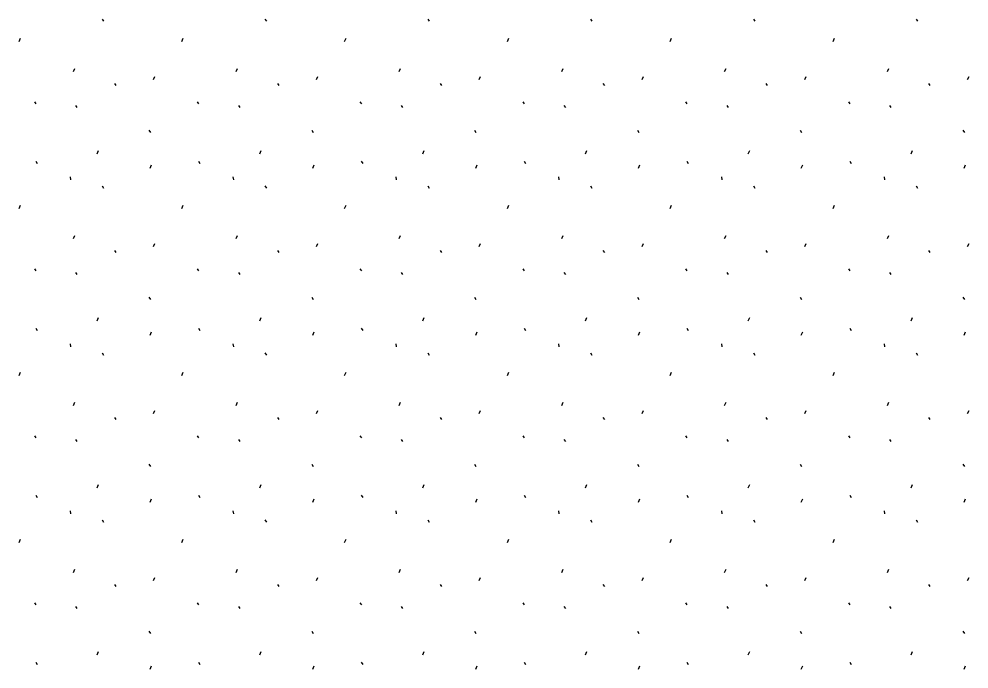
# Model space of a CAD drawing. Extents: x 419396 to 421519, y 4453567 to 4456767.
# Drawn here: x 420708.81 to 420757.2, y 4455597.56 to 4455630.69 of the extents above; entities that cross this region are included whole.
import ezdxf

# ---------------------------------------------------------------- set-up
doc = ezdxf.new("R2010")
doc.units = 0
doc.layers.add('Level 41', color=7, linetype='Continuous')

msp = doc.modelspace()

# ---------------------------------------------------------------- linework, layer by layer
at = {"layer": 'Level 41'}
for p, q in [((420713.046, 4455630.685), (420713.116, 4455630.578)), ((420721.339, 4455630.685), (420721.409, 4455630.578)), ((420729.632, 4455630.685), (420729.702, 4455630.578)), ((420737.925, 4455630.685), (420737.995, 4455630.578)), ((420746.218, 4455630.685), (420746.288, 4455630.578)), ((420754.511, 4455630.685), (420754.581, 4455630.578)), ((420708.809, 4455629.541), (420708.881, 4455629.701)), ((420717.102, 4455629.541), (420717.174, 4455629.701)), ((420725.395, 4455629.541), (420725.467, 4455629.701)), ((420733.688, 4455629.541), (420733.76, 4455629.701)), ((420741.981, 4455629.541), (420742.053, 4455629.701)), ((420750.274, 4455629.541), (420750.346, 4455629.701)), ((420711.581, 4455628.011), (420711.651, 4455628.171)), ((420719.874, 4455628.011), (420719.944, 4455628.171)), ((420728.167, 4455628.011), (420728.237, 4455628.171)), ((420736.46, 4455628.011), (420736.53, 4455628.171)), ((420744.753, 4455628.011), (420744.823, 4455628.171)), ((420753.046, 4455628.011), (420753.116, 4455628.171)), ((420715.664, 4455627.603), (420715.735, 4455627.763)), ((420723.957, 4455627.603), (420724.028, 4455627.763)), ((420732.25, 4455627.603), (420732.321, 4455627.763)), ((420740.543, 4455627.603), (420740.614, 4455627.763)), ((420748.836, 4455627.603), (420748.907, 4455627.763)), ((420757.129, 4455627.603), (420757.2, 4455627.763)), ((420713.676, 4455627.395), (420713.747, 4455627.289)), ((420721.969, 4455627.395), (420722.04, 4455627.289)), ((420730.262, 4455627.395), (420730.333, 4455627.289)), ((420738.555, 4455627.395), (420738.626, 4455627.289)), ((420746.848, 4455627.395), (420746.919, 4455627.289)), ((420755.141, 4455627.395), (420755.212, 4455627.289)), ((420709.591, 4455626.466), (420709.662, 4455626.359)), ((420711.69, 4455626.274), (420711.761, 4455626.167)), ((420717.884, 4455626.466), (420717.955, 4455626.359)), ((420719.983, 4455626.274), (420720.054, 4455626.167)), ((420726.177, 4455626.466), (420726.248, 4455626.359)), ((420728.276, 4455626.274), (420728.347, 4455626.167)), ((420734.47, 4455626.466), (420734.541, 4455626.359)), ((420736.569, 4455626.274), (420736.64, 4455626.167)), ((420742.763, 4455626.466), (420742.834, 4455626.359)), ((420744.862, 4455626.274), (420744.933, 4455626.167)), ((420751.056, 4455626.466), (420751.127, 4455626.359)), ((420753.155, 4455626.274), (420753.226, 4455626.167)), ((420715.428, 4455625.013), (420715.499, 4455624.906)), ((420723.721, 4455625.013), (420723.792, 4455624.906)), ((420732.014, 4455625.013), (420732.085, 4455624.906)), ((420740.307, 4455625.013), (420740.378, 4455624.906)), ((420748.6, 4455625.013), (420748.671, 4455624.906)), ((420756.893, 4455625.013), (420756.964, 4455624.906)), ((420712.787, 4455623.82), (420712.858, 4455623.979)), ((420721.08, 4455623.82), (420721.151, 4455623.979)), ((420729.373, 4455623.82), (420729.444, 4455623.979)), ((420737.666, 4455623.82), (420737.737, 4455623.979)), ((420745.959, 4455623.82), (420746.03, 4455623.979)), ((420754.252, 4455623.82), (420754.323, 4455623.979)), ((420709.658, 4455623.436), (420709.729, 4455623.329)), ((420715.486, 4455623.091), (420715.558, 4455623.251)), ((420717.951, 4455623.436), (420718.022, 4455623.329)), ((420723.779, 4455623.091), (420723.851, 4455623.251)), ((420726.244, 4455623.436), (420726.315, 4455623.329)), ((420732.072, 4455623.091), (420732.144, 4455623.251)), ((420734.537, 4455623.436), (420734.608, 4455623.329)), ((420740.365, 4455623.091), (420740.437, 4455623.251)), ((420742.83, 4455623.436), (420742.901, 4455623.329)), ((420748.658, 4455623.091), (420748.73, 4455623.251)), ((420751.123, 4455623.436), (420751.194, 4455623.329)), ((420756.951, 4455623.091), (420757.023, 4455623.251)), ((420711.416, 4455622.645), (420711.434, 4455622.485)), ((420719.709, 4455622.645), (420719.727, 4455622.485)), ((420728.002, 4455622.645), (420728.02, 4455622.485)), ((420736.295, 4455622.645), (420736.313, 4455622.485)), ((420744.588, 4455622.645), (420744.606, 4455622.485)), ((420752.881, 4455622.645), (420752.899, 4455622.485)), ((420713.046, 4455622.175), (420713.116, 4455622.068)), ((420721.339, 4455622.175), (420721.409, 4455622.068)), ((420729.632, 4455622.175), (420729.702, 4455622.068)), ((420737.925, 4455622.175), (420737.995, 4455622.068)), ((420746.218, 4455622.175), (420746.288, 4455622.068)), ((420754.511, 4455622.175), (420754.581, 4455622.068)), ((420708.809, 4455621.031), (420708.881, 4455621.191)), ((420717.102, 4455621.031), (420717.174, 4455621.191)), ((420725.395, 4455621.031), (420725.467, 4455621.191)), ((420733.688, 4455621.031), (420733.76, 4455621.191)), ((420741.981, 4455621.031), (420742.053, 4455621.191)), ((420750.274, 4455621.031), (420750.346, 4455621.191)), ((420711.581, 4455619.501), (420711.651, 4455619.661)), ((420715.664, 4455619.093), (420715.735, 4455619.253)), ((420719.874, 4455619.501), (420719.944, 4455619.661)), ((420723.957, 4455619.093), (420724.028, 4455619.253)), ((420728.167, 4455619.501), (420728.237, 4455619.661)), ((420732.25, 4455619.093), (420732.321, 4455619.253)), ((420736.46, 4455619.501), (420736.53, 4455619.661)), ((420740.543, 4455619.093), (420740.614, 4455619.253)), ((420744.753, 4455619.501), (420744.823, 4455619.661)), ((420748.836, 4455619.093), (420748.907, 4455619.253)), ((420753.046, 4455619.501), (420753.116, 4455619.661)), ((420757.129, 4455619.093), (420757.2, 4455619.253)), ((420713.676, 4455618.885), (420713.747, 4455618.779)), ((420721.969, 4455618.885), (420722.04, 4455618.779)), ((420730.262, 4455618.885), (420730.333, 4455618.779)), ((420738.555, 4455618.885), (420738.626, 4455618.779)), ((420746.848, 4455618.885), (420746.919, 4455618.779)), ((420755.141, 4455618.885), (420755.212, 4455618.779)), ((420709.591, 4455617.956), (420709.662, 4455617.849)), ((420717.884, 4455617.956), (420717.955, 4455617.849)), ((420726.177, 4455617.956), (420726.248, 4455617.849)), ((420734.47, 4455617.956), (420734.541, 4455617.849)), ((420742.763, 4455617.956), (420742.834, 4455617.849)), ((420751.056, 4455617.956), (420751.127, 4455617.849)), ((420711.69, 4455617.764), (420711.761, 4455617.657)), ((420719.983, 4455617.764), (420720.054, 4455617.657)), ((420728.276, 4455617.764), (420728.347, 4455617.657)), ((420736.569, 4455617.764), (420736.64, 4455617.657)), ((420744.862, 4455617.764), (420744.933, 4455617.657)), ((420753.155, 4455617.764), (420753.226, 4455617.657)), ((420715.428, 4455616.503), (420715.499, 4455616.396)), ((420723.721, 4455616.503), (420723.792, 4455616.396)), ((420732.014, 4455616.503), (420732.085, 4455616.396)), ((420740.307, 4455616.503), (420740.378, 4455616.396)), ((420748.6, 4455616.503), (420748.671, 4455616.396)), ((420756.893, 4455616.503), (420756.964, 4455616.396)), ((420712.787, 4455615.31), (420712.858, 4455615.469)), ((420721.08, 4455615.31), (420721.151, 4455615.469)), ((420729.373, 4455615.31), (420729.444, 4455615.469)), ((420737.666, 4455615.31), (420737.737, 4455615.469)), ((420745.959, 4455615.31), (420746.03, 4455615.469)), ((420754.252, 4455615.31), (420754.323, 4455615.469)), ((420709.658, 4455614.926), (420709.729, 4455614.819)), ((420717.951, 4455614.926), (420718.022, 4455614.819)), ((420726.244, 4455614.926), (420726.315, 4455614.819)), ((420734.537, 4455614.926), (420734.608, 4455614.819)), ((420742.83, 4455614.926), (420742.901, 4455614.819)), ((420751.123, 4455614.926), (420751.194, 4455614.819)), ((420715.486, 4455614.581), (420715.558, 4455614.741)), ((420723.779, 4455614.581), (420723.851, 4455614.741)), ((420732.072, 4455614.581), (420732.144, 4455614.741)), ((420740.365, 4455614.581), (420740.437, 4455614.741)), ((420748.658, 4455614.581), (420748.73, 4455614.741)), ((420756.951, 4455614.581), (420757.023, 4455614.741)), ((420711.416, 4455614.135), (420711.434, 4455613.975)), ((420719.709, 4455614.135), (420719.727, 4455613.975)), ((420728.002, 4455614.135), (420728.02, 4455613.975)), ((420736.295, 4455614.135), (420736.313, 4455613.975)), ((420744.588, 4455614.135), (420744.606, 4455613.975)), ((420752.881, 4455614.135), (420752.899, 4455613.975)), ((420713.046, 4455613.665), (420713.116, 4455613.558)), ((420721.339, 4455613.665), (420721.409, 4455613.558)), ((420729.632, 4455613.665), (420729.702, 4455613.558)), ((420737.925, 4455613.665), (420737.995, 4455613.558)), ((420746.218, 4455613.665), (420746.288, 4455613.558)), ((420754.511, 4455613.665), (420754.581, 4455613.558)), ((420708.809, 4455612.521), (420708.881, 4455612.681)), ((420717.102, 4455612.521), (420717.174, 4455612.681)), ((420725.395, 4455612.521), (420725.467, 4455612.681)), ((420733.688, 4455612.521), (420733.76, 4455612.681)), ((420741.981, 4455612.521), (420742.053, 4455612.681)), ((420750.274, 4455612.521), (420750.346, 4455612.681)), ((420711.581, 4455610.991), (420711.651, 4455611.151)), ((420719.874, 4455610.991), (420719.944, 4455611.151)), ((420728.167, 4455610.991), (420728.237, 4455611.151)), ((420736.46, 4455610.991), (420736.53, 4455611.151)), ((420744.753, 4455610.991), (420744.823, 4455611.151)), ((420753.046, 4455610.991), (420753.116, 4455611.151)), ((420715.664, 4455610.583), (420715.735, 4455610.743)), ((420723.957, 4455610.583), (420724.028, 4455610.743)), ((420732.25, 4455610.583), (420732.321, 4455610.743)), ((420740.543, 4455610.583), (420740.614, 4455610.743)), ((420748.836, 4455610.583), (420748.907, 4455610.743)), ((420757.129, 4455610.583), (420757.2, 4455610.743)), ((420713.676, 4455610.375), (420713.747, 4455610.269)), ((420721.969, 4455610.375), (420722.04, 4455610.269)), ((420730.262, 4455610.375), (420730.333, 4455610.269)), ((420738.555, 4455610.375), (420738.626, 4455610.269)), ((420746.848, 4455610.375), (420746.919, 4455610.269)), ((420755.141, 4455610.375), (420755.212, 4455610.269)), ((420709.591, 4455609.446), (420709.662, 4455609.339)), ((420711.69, 4455609.254), (420711.761, 4455609.147)), ((420717.884, 4455609.446), (420717.955, 4455609.339)), ((420719.983, 4455609.254), (420720.054, 4455609.147)), ((420726.177, 4455609.446), (420726.248, 4455609.339)), ((420728.276, 4455609.254), (420728.347, 4455609.147)), ((420734.47, 4455609.446), (420734.541, 4455609.339)), ((420736.569, 4455609.254), (420736.64, 4455609.147)), ((420742.763, 4455609.446), (420742.834, 4455609.339)), ((420744.862, 4455609.254), (420744.933, 4455609.147)), ((420751.056, 4455609.446), (420751.127, 4455609.339)), ((420753.155, 4455609.254), (420753.226, 4455609.147)), ((420715.428, 4455607.993), (420715.499, 4455607.886)), ((420723.721, 4455607.993), (420723.792, 4455607.886)), ((420732.014, 4455607.993), (420732.085, 4455607.886)), ((420740.307, 4455607.993), (420740.378, 4455607.886)), ((420748.6, 4455607.993), (420748.671, 4455607.886)), ((420756.893, 4455607.993), (420756.964, 4455607.886)), ((420712.787, 4455606.8), (420712.858, 4455606.959)), ((420721.08, 4455606.8), (420721.151, 4455606.959)), ((420729.373, 4455606.8), (420729.444, 4455606.959)), ((420737.666, 4455606.8), (420737.737, 4455606.959)), ((420745.959, 4455606.8), (420746.03, 4455606.959)), ((420754.252, 4455606.8), (420754.323, 4455606.959)), ((420709.658, 4455606.416), (420709.729, 4455606.309)), ((420715.486, 4455606.071), (420715.558, 4455606.231)), ((420717.951, 4455606.416), (420718.022, 4455606.309)), ((420723.779, 4455606.071), (420723.851, 4455606.231)), ((420726.244, 4455606.416), (420726.315, 4455606.309)), ((420732.072, 4455606.071), (420732.144, 4455606.231)), ((420734.537, 4455606.416), (420734.608, 4455606.309)), ((420740.365, 4455606.071), (420740.437, 4455606.231)), ((420742.83, 4455606.416), (420742.901, 4455606.309)), ((420748.658, 4455606.071), (420748.73, 4455606.231)), ((420751.123, 4455606.416), (420751.194, 4455606.309)), ((420756.951, 4455606.071), (420757.023, 4455606.231)), ((420711.416, 4455605.625), (420711.434, 4455605.465)), ((420719.709, 4455605.625), (420719.727, 4455605.465)), ((420728.002, 4455605.625), (420728.02, 4455605.465)), ((420736.295, 4455605.625), (420736.313, 4455605.465)), ((420744.588, 4455605.625), (420744.606, 4455605.465)), ((420752.881, 4455605.625), (420752.899, 4455605.465)), ((420713.046, 4455605.155), (420713.116, 4455605.048)), ((420721.339, 4455605.155), (420721.409, 4455605.048)), ((420729.632, 4455605.155), (420729.702, 4455605.048)), ((420737.925, 4455605.155), (420737.995, 4455605.048)), ((420746.218, 4455605.155), (420746.288, 4455605.048)), ((420754.511, 4455605.155), (420754.581, 4455605.048)), ((420708.809, 4455604.011), (420708.881, 4455604.171)), ((420717.102, 4455604.011), (420717.174, 4455604.171)), ((420725.395, 4455604.011), (420725.467, 4455604.171)), ((420733.688, 4455604.011), (420733.76, 4455604.171)), ((420741.981, 4455604.011), (420742.053, 4455604.171)), ((420750.274, 4455604.011), (420750.346, 4455604.171)), ((420711.581, 4455602.481), (420711.651, 4455602.641)), ((420719.874, 4455602.481), (420719.944, 4455602.641)), ((420728.167, 4455602.481), (420728.237, 4455602.641)), ((420736.46, 4455602.481), (420736.53, 4455602.641)), ((420744.753, 4455602.481), (420744.823, 4455602.641)), ((420753.046, 4455602.481), (420753.116, 4455602.641)), ((420713.676, 4455601.865), (420713.747, 4455601.759)), ((420715.664, 4455602.073), (420715.735, 4455602.233)), ((420721.969, 4455601.865), (420722.04, 4455601.759)), ((420723.957, 4455602.073), (420724.028, 4455602.233)), ((420730.262, 4455601.865), (420730.333, 4455601.759)), ((420732.25, 4455602.073), (420732.321, 4455602.233)), ((420738.555, 4455601.865), (420738.626, 4455601.759)), ((420740.543, 4455602.073), (420740.614, 4455602.233)), ((420746.848, 4455601.865), (420746.919, 4455601.759)), ((420748.836, 4455602.073), (420748.907, 4455602.233)), ((420755.141, 4455601.865), (420755.212, 4455601.759)), ((420757.129, 4455602.073), (420757.2, 4455602.233)), ((420709.591, 4455600.936), (420709.662, 4455600.829)), ((420717.884, 4455600.936), (420717.955, 4455600.829)), ((420726.177, 4455600.936), (420726.248, 4455600.829)), ((420734.47, 4455600.936), (420734.541, 4455600.829)), ((420742.763, 4455600.936), (420742.834, 4455600.829)), ((420751.056, 4455600.936), (420751.127, 4455600.829)), ((420711.69, 4455600.744), (420711.761, 4455600.637)), ((420719.983, 4455600.744), (420720.054, 4455600.637)), ((420728.276, 4455600.744), (420728.347, 4455600.637)), ((420736.569, 4455600.744), (420736.64, 4455600.637)), ((420744.862, 4455600.744), (420744.933, 4455600.637)), ((420753.155, 4455600.744), (420753.226, 4455600.637)), ((420715.428, 4455599.483), (420715.499, 4455599.376)), ((420723.721, 4455599.483), (420723.792, 4455599.376)), ((420732.014, 4455599.483), (420732.085, 4455599.376)), ((420740.307, 4455599.483), (420740.378, 4455599.376)), ((420748.6, 4455599.483), (420748.671, 4455599.376)), ((420756.893, 4455599.483), (420756.964, 4455599.376)), ((420712.787, 4455598.29), (420712.858, 4455598.449)), ((420721.08, 4455598.29), (420721.151, 4455598.449)), ((420729.373, 4455598.29), (420729.444, 4455598.449)), ((420737.666, 4455598.29), (420737.737, 4455598.449)), ((420745.959, 4455598.29), (420746.03, 4455598.449)), ((420754.252, 4455598.29), (420754.323, 4455598.449)), ((420709.658, 4455597.906), (420709.729, 4455597.799)), ((420715.486, 4455597.561), (420715.558, 4455597.721)), ((420717.951, 4455597.906), (420718.022, 4455597.799)), ((420723.779, 4455597.561), (420723.851, 4455597.721)), ((420726.244, 4455597.906), (420726.315, 4455597.799)), ((420732.072, 4455597.561), (420732.144, 4455597.721)), ((420734.537, 4455597.906), (420734.608, 4455597.799)), ((420740.365, 4455597.561), (420740.437, 4455597.721)), ((420742.83, 4455597.906), (420742.901, 4455597.799)), ((420748.658, 4455597.561), (420748.73, 4455597.721)), ((420751.123, 4455597.906), (420751.194, 4455597.799)), ((420756.951, 4455597.561), (420757.023, 4455597.721))]:
    msp.add_line(p, q, dxfattribs=at)

doc.saveas('drawing.dxf')
